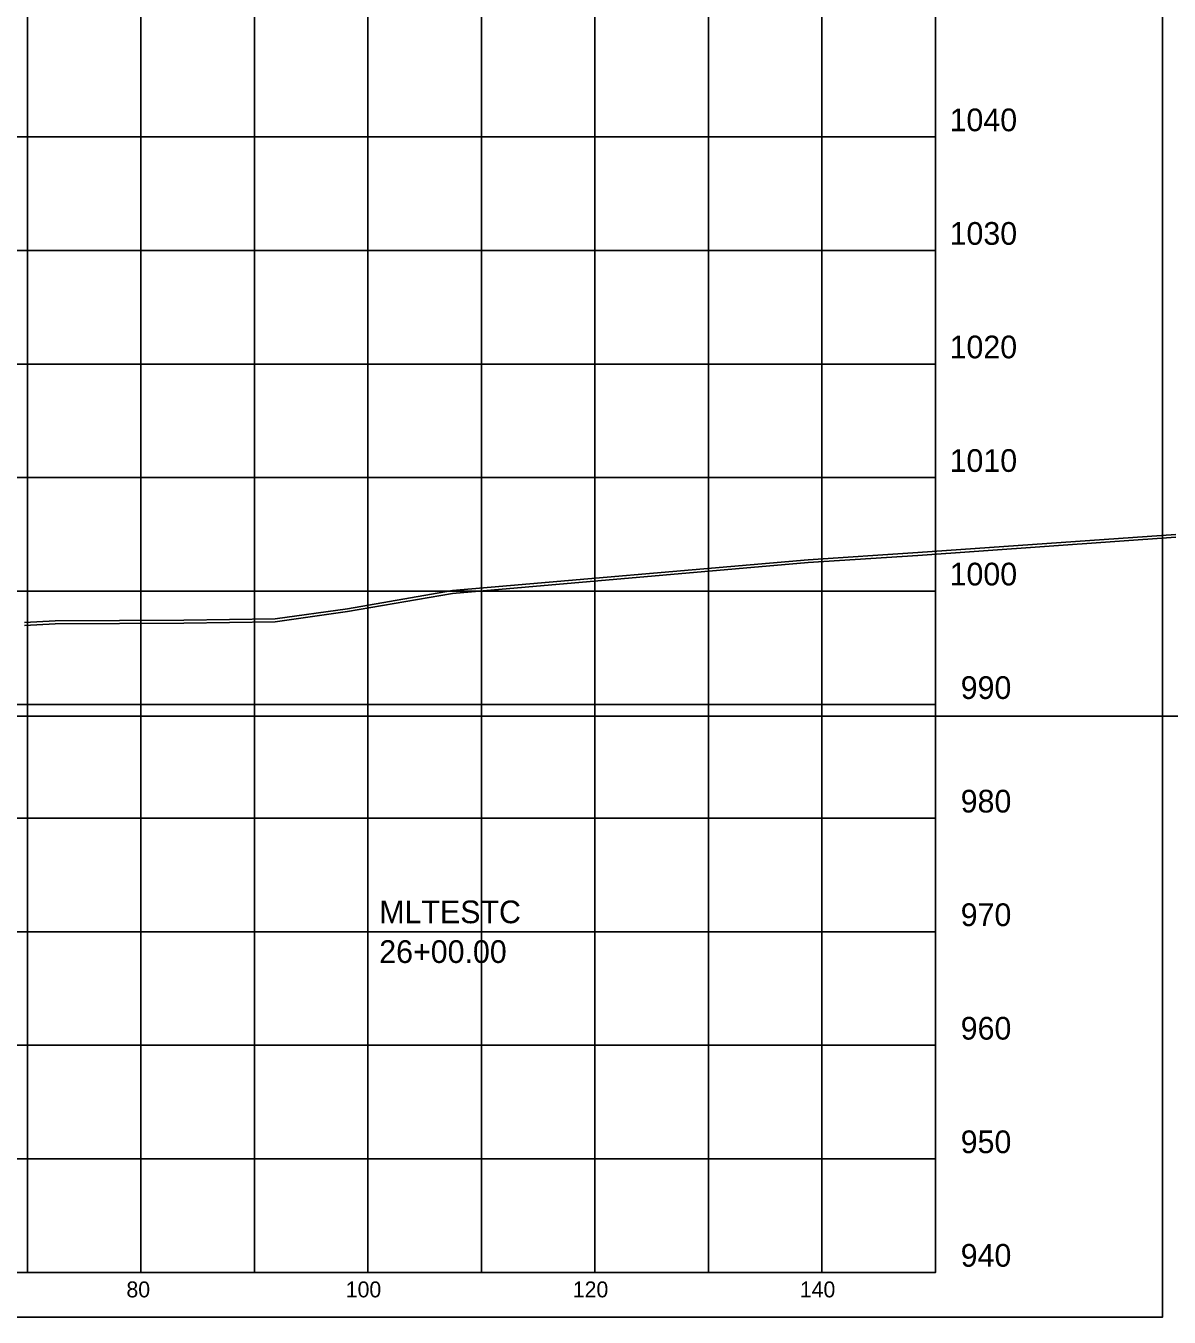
# Model space of a CAD drawing. Extents: x 1131015 to 1136271, y 133453 to 174329.
# Drawn here: x 1132410.3 to 1132511, y 158114.7 to 158228.4 of the extents above; entities that cross this region are included whole.
import ezdxf

# ---------------------------------------------------------------- set-up
doc = ezdxf.new("R2010")
doc.units = 0
for name, color, linetype in [('DESIGN - SHEET - Corner Text', 7, 'Continuous'), ('DESIGN - SHEET - Light Grid', 7, 'Continuous'), ('DESIGN - SHEET - Linework', 7, 'Continuous'), ('DESIGN - SHEET - Plot Shape', 7, 'Continuous'), ('DESIGN - TYPICAL - Warning Text', 7, 'Continuous'), ('SURVEY - GROUND - Bottom of Topsoil Layer', 7, 'Continuous'), ('SURVEY - GROUND - Top of Ground', 7, 'Continuous')]:
    doc.layers.add(name, color=color, linetype=linetype)

msp = doc.modelspace()

# ---------------------------------------------------------------- linework, layer by layer
at = {"layer": 'DESIGN - SHEET - Light Grid'}
msp.add_line((1132340.46, 158167.66), (1132640.46, 158167.66), dxfattribs=at)
at = {"layer": 'DESIGN - SHEET - Linework'}
for p, q in [((1132410.46, 158118.66), (1132410.46, 158328.66)), ((1132420.46, 158118.66), (1132420.46, 158328.66)), ((1132430.46, 158118.66), (1132430.46, 158328.66)), ((1132440.46, 158118.66), (1132440.46, 158328.66)), ((1132450.46, 158118.66), (1132450.46, 158328.66)), ((1132460.46, 158118.66), (1132460.46, 158328.66)), ((1132470.46, 158118.66), (1132470.46, 158328.66)), ((1132480.46, 158118.66), (1132480.46, 158328.66)), ((1132190.46, 158218.66), (1132490.46, 158218.66)), ((1132190.46, 158208.66), (1132490.46, 158208.66)), ((1132190.46, 158198.66), (1132490.46, 158198.66)), ((1132190.46, 158188.66), (1132490.46, 158188.66)), ((1132190.46, 158178.66), (1132490.46, 158178.66)), ((1132190.46, 158168.66), (1132490.46, 158168.66)), ((1132190.46, 158158.66), (1132490.46, 158158.66)), ((1132190.46, 158148.66), (1132490.46, 158148.66)), ((1132190.46, 158138.66), (1132490.46, 158138.66)), ((1132190.46, 158128.66), (1132490.46, 158128.66))]:
    msp.add_line(p, q, dxfattribs=at)
msp.add_lwpolyline([(1132190.46, 158328.66), (1132190.46, 158118.66), (1132490.46, 158118.66), (1132490.46, 158328.66)], dxfattribs=at)
at = {"layer": 'DESIGN - SHEET - Plot Shape'}
msp.add_lwpolyline([(1132170.46, 158332.6), (1132510.46, 158332.6), (1132510.46, 158114.72), (1132170.46, 158114.72)], close=True, dxfattribs=at)
at = {"layer": 'SURVEY - GROUND - Bottom of Topsoil Layer'}
for p, q in [((1132488.9, 158181.81), (1132511.63, 158183.4)), ((1132479.25, 158181.17), (1132488.9, 158181.81)), ((1132447.9, 158178.45), (1132479.25, 158181.17)), ((1132438.65, 158176.85), (1132447.9, 158178.45)), ((1132424.24, 158175.85), (1132432.3, 158175.96)), ((1132432.3, 158175.96), (1132438.65, 158176.85)), ((1132410.2, 158175.64), (1132412.91, 158175.79)), ((1132412.91, 158175.79), (1132424.24, 158175.85))]:
    msp.add_line(p, q, dxfattribs=at)
at = {"layer": 'SURVEY - GROUND - Top of Ground'}
for p, q in [((1132488.9, 158182.06), (1132511.63, 158183.65)), ((1132479.25, 158181.42), (1132488.9, 158182.06)), ((1132447.9, 158178.7), (1132479.25, 158181.42)), ((1132438.65, 158177.1), (1132447.9, 158178.7)), ((1132432.3, 158176.21), (1132438.65, 158177.1)), ((1132410.2, 158175.89), (1132412.91, 158176.04)), ((1132412.91, 158176.04), (1132424.24, 158176.1)), ((1132424.24, 158176.1), (1132432.3, 158176.21))]:
    msp.add_line(p, q, dxfattribs=at)

# ---------------------------------------------------------------- texts
at = {"layer": 'DESIGN - SHEET - Corner Text'}
for s, height, p in [('1040', 2, (1132491.7, 158219.16)), ('1030', 2, (1132491.7, 158209.16)), ('1020', 2, (1132491.7, 158199.16)), ('1010', 2, (1132491.7, 158189.16)), ('1000', 2, (1132491.7, 158179.16)), ('990', 2, (1132492.68, 158169.16)), ('980', 2, (1132492.68, 158159.16)), ('970', 2, (1132492.68, 158149.16)), ('960', 2, (1132492.68, 158139.16)), ('950', 2, (1132492.68, 158129.16)), ('940', 2, (1132492.68, 158119.16)), ('80', 1.4, (1132419.19, 158116.46)), ('100', 1.4, (1132438.51, 158116.46)), ('120', 1.4, (1132458.51, 158116.46)), ('140', 1.4, (1132478.51, 158116.46))]:
    msp.add_text(s, height=height, dxfattribs=at).set_placement(p)
at = {"layer": 'DESIGN - TYPICAL - Warning Text'}
for s, p in [('MLTESTC', (1132441.46, 158149.41)), ('26+00.00', (1132441.46, 158145.91))]:
    msp.add_text(s, height=2, dxfattribs=at).set_placement(p)

doc.saveas('drawing.dxf')
